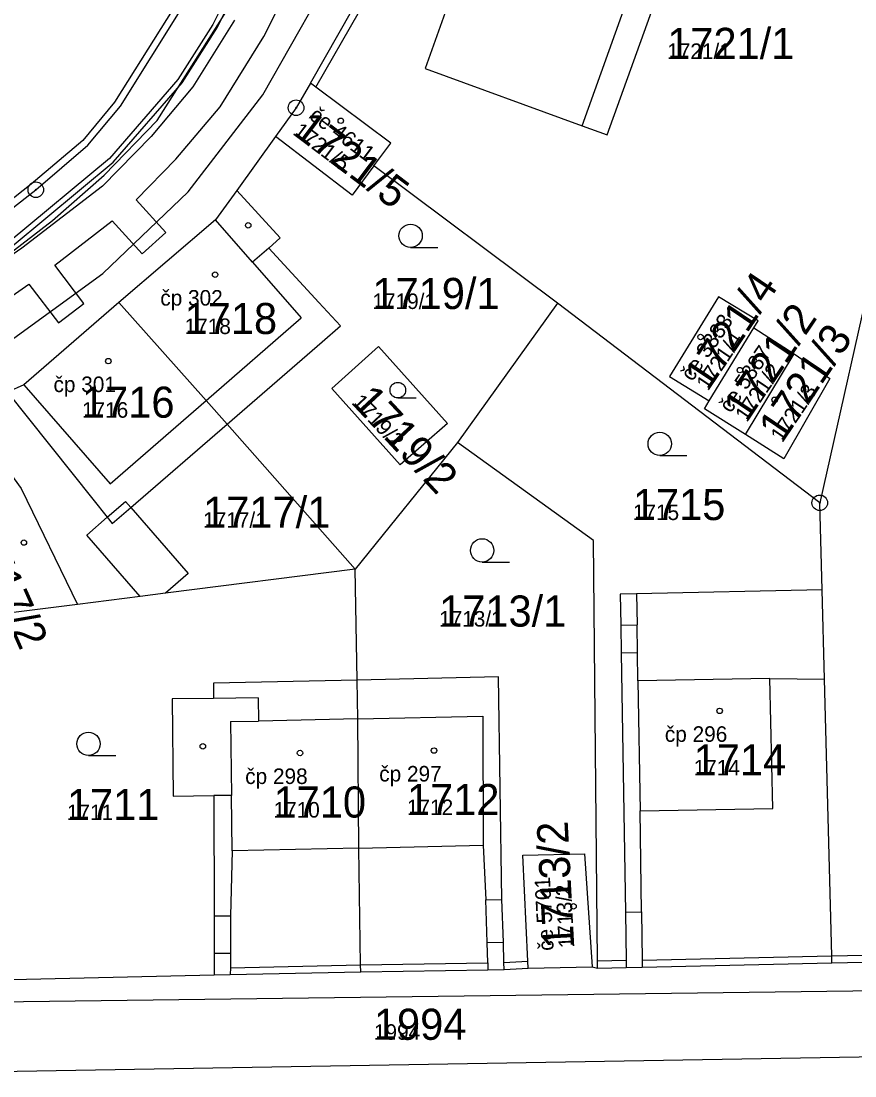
# Model space of a CAD drawing. Extents: x -763628 to -761565, y -976033 to -973833.
# Drawn here: x -762464.8 to -762411.2, y -975069 to -975001.2 of the extents above; entities that cross this region are included whole.
import ezdxf

# ---------------------------------------------------------------- set-up
doc = ezdxf.new("R2010")
doc.units = 0
for name, color, linetype in [('KN_cisla parcel 1000', 7, 'Continuous'), ('KN_cisla parcel 500', 7, 'Continuous'), ('KN_cisla popisna 500', 7, 'Continuous'), ('KN_hranice parcel', 7, 'Continuous'), ('KN_vecna bremena', 7, 'Continuous'), ('KN_vnitrni kresba parcel', 7, 'Continuous'), ('KN_znacky bodu BP', 7, 'Continuous'), ('KN_znacky budov', 7, 'Continuous'), ('KN_znacky kultur', 7, 'Continuous')]:
    doc.layers.add(name, color=color, linetype=linetype)

msp = doc.modelspace()

# ---------------------------------------------------------------- linework, layer by layer
at = {"layer": 'KN_hranice parcel'}
for p, q in [((-762448.47, -975008.62), (-762450.96, -975012.09)), ((-762430.34, -975019.35), (-762442.15, -975010.52)), ((-762408.55, -975010.26), (-762413.47, -975032.18)), ((-762430.34, -975019.35), (-762436.77, -975028.3)), ((-762413.47, -975032.18), (-762430.34, -975019.35)), ((-762420.58, -975025.63), (-762417.7, -975020.92)), ((-762417.7, -975020.92), (-762415.11, -975022.61)), ((-762418.25, -975027.78), (-762415.11, -975022.61)), ((-762420.89, -975026.14), (-762420.58, -975025.63)), ((-762418.25, -975027.78), (-762420.89, -975026.14)), ((-762443.36, -975036.44), (-762451.59, -975027.12)), ((-762436.77, -975028.3), (-762443.36, -975036.44)), ((-762413.32, -975037.78), (-762413.47, -975032.18)), ((-762443.23, -975043.58), (-762443.36, -975036.44)), ((-762461.2, -975038.71), (-762467.84, -975039.55)), ((-762412.69, -975061.76), (-762398.87, -975061.48)), ((-762433.77, -975062.19), (-762432.22, -975062.1)), ((-762432.22, -975062.1), (-762428.1, -975062.01)), ((-762428.1, -975062.01), (-762427.76, -975062.1)), ((-762427.76, -975062.1), (-762425.91, -975062.06)), ((-762467.32, -975062.87), (-762452.41, -975062.54))]:
    msp.add_line(p, q, dxfattribs=at)
for points in [[(-762435.57, -974980.34), (-762435.15, -974980.49), (-762430.92, -974982.03), (-762438.85, -975004.25), (-762428.74, -975007.94), (-762427.14, -975008.51), (-762418.57, -974984.71), (-762434.63, -974979.03), (-762435.06, -974978.88)], [(-762446.23, -975005.19), (-762443.49, -975000.41), (-762441.84, -974996.84), (-762438.84, -974989.55), (-762435.57, -974980.34)], [(-762480.64, -975021.95), (-762476.44, -975020.11), (-762470.96, -975017.13), (-762467.07, -975014.52), (-762463.89, -975012.05), (-762460.54, -975009.19), (-762458.45, -975006.67), (-762454.5, -975000.38)], [(-762446.23, -975005.19), (-762447.15, -975006.78), (-762448.47, -975008.62)], [(-762442.15, -975010.52), (-762441.05, -975009.05), (-762445.87, -975005.46), (-762446.23, -975005.19)], [(-762442.15, -975010.52), (-762443.55, -975012.4), (-762448.47, -975008.62)], [(-762450.96, -975012.09), (-762452.33, -975013.99), (-762458.55, -975019.31)], [(-762451.59, -975027.12), (-762445.47, -975021.82), (-762444.3, -975020.81), (-762445.69, -975019.3), (-762448.91, -975015.8), (-762448.17, -975015.15), (-762450.96, -975012.09)], [(-762458.55, -975019.31), (-762464.65, -975024.6), (-762465.7, -975025.07)], [(-762451.59, -975027.12), (-762452.94, -975025.6), (-762458.55, -975019.31)], [(-762417.7, -975020.92), (-762417.44, -975020.49), (-762419.99, -975018.93), (-762423.14, -975024.05), (-762420.58, -975025.63)], [(-762440.45, -975029.73), (-762444.84, -975024.84), (-762441.84, -975022.14), (-762437.41, -975027.09), (-762440.45, -975029.73)], [(-762415.11, -975022.61), (-762412.82, -975024.18), (-762415.78, -975029.35), (-762418.25, -975027.78)], [(-762465.7, -975025.07), (-762460.23, -975031.94), (-762459.3, -975033.11), (-762458.98, -975033.52), (-762457.78, -975032.48), (-762451.59, -975027.12)], [(-762468.44, -975026.31), (-762464.84, -975031.25), (-762461.2, -975038.71)], [(-762427.76, -975062.1), (-762427.77, -975061.65), (-762428.02, -975034.6), (-762436.77, -975028.3)], [(-762443.36, -975036.44), (-762455.55, -975037.99), (-762457.18, -975038.2), (-762461.2, -975038.71)], [(-762413.32, -975037.78), (-762425.26, -975038.03), (-762426.3, -975038.05), (-762426.27, -975040.05), (-762426.24, -975041.85), (-762425.97, -975058.51), (-762425.92, -975061.61), (-762425.91, -975062.06)], [(-762412.69, -975061.76), (-762412.7, -975061.31), (-762413.17, -975043.53), (-762413.32, -975037.78)], [(-762443.23, -975043.58), (-762452.47, -975043.78), (-762452.47, -975044.76), (-762455.13, -975044.79), (-762455.05, -975051.04), (-762452.45, -975051.01), (-762452.42, -975058.74), (-762452.41, -975061.14), (-762452.41, -975062.54)], [(-762433.77, -975062.19), (-762433.78, -975061.73), (-762433.82, -975060.43), (-762433.91, -975057.68), (-762434.14, -975043.38), (-762443.23, -975043.58)], [(-762442.99, -975062.33), (-762443, -975061.88), (-762443.11, -975054.38), (-762443.18, -975046.07), (-762443.23, -975043.58)], [(-762432.22, -975062.1), (-762432.24, -975061.65), (-762432.57, -975054.84), (-762428.61, -975054.75), (-762428.1, -975062.01)], [(-762425.91, -975062.06), (-762424.89, -975062.04), (-762412.69, -975061.76)], [(-762452.41, -975062.54), (-762451.38, -975062.52), (-762442.99, -975062.33)], [(-762442.99, -975062.33), (-762434.81, -975062.21), (-762433.77, -975062.19)]]:
    msp.add_lwpolyline(points, dxfattribs=at)
at = {"layer": 'KN_vecna bremena'}
for points in [[(-762447.96, -974992.32), (-762452.51, -975001.43), (-762454.75, -975004.97), (-762459.16, -975010.04), (-762465.61, -975015.4), (-762470.88, -975019.02), (-762477.02, -975022.01), (-762477.9, -975022.43), (-762480.09, -975023.37), (-762494.48, -975029.7), (-762495.36, -975030.1), (-762500.68, -975032.35), (-762506.13, -975034.84), (-762514.25, -975038.42), (-762517.35, -975039.22), (-762518.59, -975039.37), (-762519.38, -975039.05), (-762520.85, -975038.55), (-762526.38, -975041.67)], [(-762526.12, -975041.91), (-762520.81, -975038.93), (-762519.5, -975039.37), (-762518.63, -975039.71), (-762517.29, -975039.56), (-762514.13, -975038.74), (-762505.99, -975035.16), (-762500.54, -975032.67), (-762495.22, -975030.42), (-762494.34, -975030.02), (-762479.95, -975023.69), (-762477.76, -975022.73), (-762476.88, -975022.31), (-762470.7, -975019.32), (-762465.41, -975015.68), (-762458.92, -975010.28), (-762454.47, -975005.17), (-762452.21, -975001.59), (-762447.66, -974992.46)], [(-762457.44, -975012.7), (-762454.88, -975010.08), (-762452.03, -975006.72), (-762449.23, -975002.2), (-762446.47, -974996.71)], [(-762451.11, -975001.14), (-762453.78, -975005.44), (-762456.48, -975008.62), (-762459.6, -975011.82), (-762464.78, -975015.8), (-762468.81, -975018.6), (-762472.44, -975020.8), (-762472.9, -975019.82), (-762474.76, -975020.68), (-762474.23, -975021.83), (-762476.16, -975022.89), (-762477.95, -975023.76), (-762486.68, -975027.5), (-762491.66, -975029.76), (-762493.35, -975030.45), (-762495.46, -975031.34), (-762496.16, -975029.58), (-762498.06, -975030.34), (-762497.35, -975032.15), (-762502.38, -975034.28), (-762503.46, -975032.04), (-762504.8, -975032.64), (-762505.83, -975033.08), (-762504.77, -975035.31)], [(-762467.63, -975020.42), (-762464.33, -975018.12), (-762462.43, -975020.61), (-762460.79, -975019.37), (-762462.67, -975016.9), (-762458.97, -975014.06), (-762457.05, -975016.18), (-762455.53, -975014.8), (-762457.44, -975012.7)]]:
    msp.add_lwpolyline(points, dxfattribs=at)
at = {"layer": 'KN_vnitrni kresba parcel'}
for p, q in [((-762428.74, -975007.94), (-762420.78, -974985.68)), ((-762456.09, -975007.59), (-762450.01, -974998.03)), ((-762449.28, -975005.95), (-762445.67, -974999.56)), ((-762455.01, -975000.35), (-762458.83, -975006.43)), ((-762445.87, -975005.46), (-762443.07, -975000.56)), ((-762458.83, -975006.43), (-762460.87, -975008.88)), ((-762454.08, -975012.19), (-762449.28, -975005.95)), ((-762459.49, -975011.12), (-762456.09, -975007.59)), ((-762460.87, -975008.88), (-762464.19, -975011.7)), ((-762462.82, -975014.02), (-762459.49, -975011.12)), ((-762464.19, -975011.7), (-762467.4, -975014.21)), ((-762459.57, -975017.44), (-762454.08, -975012.19)), ((-762466, -975016.49), (-762462.82, -975014.02)), ((-762449.95, -975016.71), (-762452.33, -975013.99)), ((-762448.91, -975015.8), (-762449.95, -975016.71)), ((-762449.95, -975016.71), (-762446.82, -975020.28)), ((-762466.01, -975022.1), (-762459.57, -975017.44)), ((-762452.94, -975025.6), (-762446.82, -975020.28)), ((-762464.65, -975024.6), (-762459.1, -975030.96)), ((-762459.1, -975030.96), (-762452.94, -975025.6)), ((-762459.3, -975033.11), (-762458.12, -975032.09)), ((-762458.12, -975032.09), (-762457.78, -975032.48)), ((-762457.78, -975032.48), (-762454.09, -975036.72)), ((-762460.61, -975034.26), (-762459.3, -975033.11)), ((-762457.18, -975038.2), (-762460.61, -975034.26)), ((-762454.09, -975036.72), (-762455.55, -975037.99)), ((-762425.26, -975038.03), (-762425.22, -975040.03)), ((-762426.27, -975040.05), (-762425.22, -975040.03)), ((-762425.19, -975041.83), (-762425.22, -975040.03)), ((-762425.19, -975041.83), (-762426.24, -975041.85)), ((-762425.16, -975043.63), (-762425.19, -975041.83)), ((-762416.68, -975043.48), (-762425.16, -975043.63)), ((-762425.16, -975043.63), (-762425.01, -975051.98)), ((-762416.48, -975051.83), (-762416.68, -975043.48)), ((-762416.68, -975043.48), (-762413.17, -975043.53)), ((-762449.58, -975044.72), (-762452.47, -975044.76)), ((-762449.58, -975044.72), (-762449.56, -975046.23)), ((-762443.18, -975046.07), (-762435.14, -975045.9)), ((-762435.14, -975045.9), (-762435.11, -975054.2)), ((-762451.37, -975046.25), (-762449.56, -975046.23)), ((-762451.37, -975046.25), (-762451.31, -975050.99)), ((-762443.18, -975046.07), (-762449.56, -975046.23)), ((-762451.31, -975050.99), (-762452.45, -975051.01)), ((-762451.27, -975054.55), (-762451.31, -975050.99)), ((-762425.01, -975051.98), (-762416.48, -975051.83)), ((-762424.93, -975058.49), (-762425.01, -975051.98)), ((-762451.27, -975054.55), (-762451.37, -975058.74)), ((-762443.11, -975054.38), (-762451.27, -975054.55)), ((-762443.11, -975054.38), (-762435.11, -975054.2)), ((-762435.11, -975054.2), (-762434.95, -975057.71)), ((-762434.95, -975057.71), (-762433.91, -975057.68)), ((-762434.86, -975060.46), (-762434.95, -975057.71)), ((-762452.42, -975058.74), (-762451.37, -975058.74)), ((-762451.37, -975058.74), (-762451.36, -975061.14)), ((-762425.97, -975058.51), (-762424.93, -975058.49)), ((-762424.93, -975058.49), (-762424.89, -975061.59)), ((-762434.86, -975060.46), (-762433.82, -975060.43)), ((-762434.82, -975061.76), (-762434.86, -975060.46)), ((-762452.41, -975061.14), (-762451.36, -975061.14)), ((-762451.36, -975061.14), (-762451.36, -975062.09)), ((-762424.89, -975061.59), (-762412.7, -975061.31)), ((-762412.7, -975061.31), (-762399.08, -975061.03)), ((-762451.36, -975062.09), (-762451.38, -975062.52)), ((-762451.36, -975062.09), (-762443, -975061.88)), ((-762443, -975061.88), (-762434.82, -975061.76)), ((-762434.82, -975061.76), (-762434.81, -975062.21)), ((-762433.78, -975061.73), (-762432.24, -975061.65)), ((-762425.92, -975061.61), (-762427.77, -975061.65)), ((-762424.89, -975061.59), (-762424.89, -975062.04)), ((-762482.34, -975064.47), (-762398.83, -975063.4)), ((-762482.63, -975069.03), (-762402.02, -975067.64))]:
    msp.add_line(p, q, dxfattribs=at)
at = {"layer": 'KN_znacky bodu BP'}
for centre, radius in [((-762447.15, -975006.78), 0.5), ((-762447.15, -975006.78), 0.0303), ((-762463.89, -975012.05), 0.5), ((-762463.89, -975012.05), 0.0303), ((-762413.47, -975032.18), 0.5), ((-762413.47, -975032.18), 0.0303)]:
    msp.add_circle(centre, radius, dxfattribs=at)
at = {"layer": 'KN_znacky budov'}
for centre in [(-762444.277, -975007.619), (-762450.227, -975014.339), (-762452.357, -975017.509), (-762421.137, -975021.519), (-762459.227, -975023.069), (-762418.607, -975023.649), (-762416.367, -975025.559), (-762464.657, -975034.739), (-762419.907, -975045.559), (-762453.147, -975047.839), (-762438.277, -975048.109), (-762446.897, -975048.269), (-762429.307, -975058.129)]:
    msp.add_circle(centre, 0.175, dxfattribs=at)
at = {"layer": 'KN_znacky kultur'}
for p, q in [((-762439.783, -975015.76), (-762438.033, -975015.76)), ((-762440.605, -975025.44), (-762439.433, -975025.44)), ((-762423.763, -975029.14), (-762422.013, -975029.14)), ((-762435.183, -975035.99), (-762433.433, -975035.99)), ((-762460.503, -975048.43), (-762458.753, -975048.43))]:
    msp.add_line(p, q, dxfattribs=at)
for centre, radius in [((-762439.783, -975015.01), 0.75), ((-762440.605, -975024.937), 0.502), ((-762423.763, -975028.39), 0.75), ((-762435.183, -975035.24), 0.75), ((-762460.503, -975047.68), 0.75)]:
    msp.add_circle(centre, radius, dxfattribs=at)

# ---------------------------------------------------------------- texts
at = {"layer": 'KN_cisla parcel 1000'}
for s, p in [('1721/1', (-762423.28, -975003.64)), ('1719/1', (-762442.24, -975019.72)), ('1718', (-762454.32, -975021.33)), ('1716', (-762460.92, -975026.71)), ('1715', (-762425.49, -975033.29)), ('1717/1', (-762453.127, -975033.786)), ('1713/1', (-762437.95, -975040.14)), ('1714', (-762421.58, -975049.71)), ('1711', (-762461.89, -975052.58)), ('1710', (-762448.6, -975052.42)), ('1712', (-762440.02, -975052.26)), ('1994', (-762442.145, -975066.71))]:
    msp.add_text(s, height=2, dxfattribs=at).set_placement(p)
for s, rotation, p in [('1721/5', 323, (-762447.42, -975008.449)), ('1721/4', 56, (-762420.654, -975025.028)), ('1721/2', 56, (-762418.154, -975027.049)), ('1721/3', 56, (-762415.877, -975028.366)), ('1719/2', 313, (-762443.632, -975025.765)), ('1717/2', 294, (-762468.191, -975034.28)), ('1713/2', 93, (-762429.254, -975060.78))]:
    msp.add_text(s, height=2, rotation=rotation, dxfattribs=at).set_placement(p)
at = {"layer": 'KN_cisla parcel 500'}
for s, p in [('1721/1', (-762423.28, -975003.64)), ('1719/1', (-762442.24, -975019.72)), ('1718', (-762454.32, -975021.33)), ('1716', (-762460.92, -975026.71)), ('1715', (-762425.49, -975033.29)), ('1717/1', (-762453.127, -975033.786)), ('1713/1', (-762437.95, -975040.14)), ('1714', (-762421.58, -975049.71)), ('1712', (-762440.02, -975052.26)), ('1711', (-762461.89, -975052.58)), ('1710', (-762448.6, -975052.42)), ('1994', (-762442.145, -975066.71))]:
    msp.add_text(s, height=1, dxfattribs=at).set_placement(p)
for s, rotation, p in [('1721/5', 323, (-762447.42, -975008.449)), ('1721/4', 56, (-762420.654, -975025.028)), ('1721/2', 56, (-762418.154, -975027.049)), ('1721/3', 56, (-762415.877, -975028.366)), ('1719/2', 313, (-762443.632, -975025.765)), ('1713/2', 93, (-762429.254, -975060.78))]:
    msp.add_text(s, height=1, rotation=rotation, dxfattribs=at).set_placement(p)
at = {"layer": 'KN_cisla popisna 500'}
for s, rotation, p in [('če 4611', 323, (-762446.374, -975007.44)), ('če 3333', 56, (-762421.665, -975024.426)), ('če 5887', 56, (-762419.194, -975026.46)), ('če 5701', 93, (-762430.574, -975060.964))]:
    msp.add_text(s, height=1, rotation=rotation, dxfattribs=at).set_placement(p)
for s, p in [('čp 302', (-762455.881, -975019.501)), ('čp 301', (-762462.751, -975025.061)), ('čp 296', (-762423.431, -975047.551)), ('čp 298', (-762450.421, -975050.261)), ('čp 297', (-762441.801, -975050.101))]:
    msp.add_text(s, height=1, dxfattribs=at).set_placement(p)

doc.saveas('drawing.dxf')
